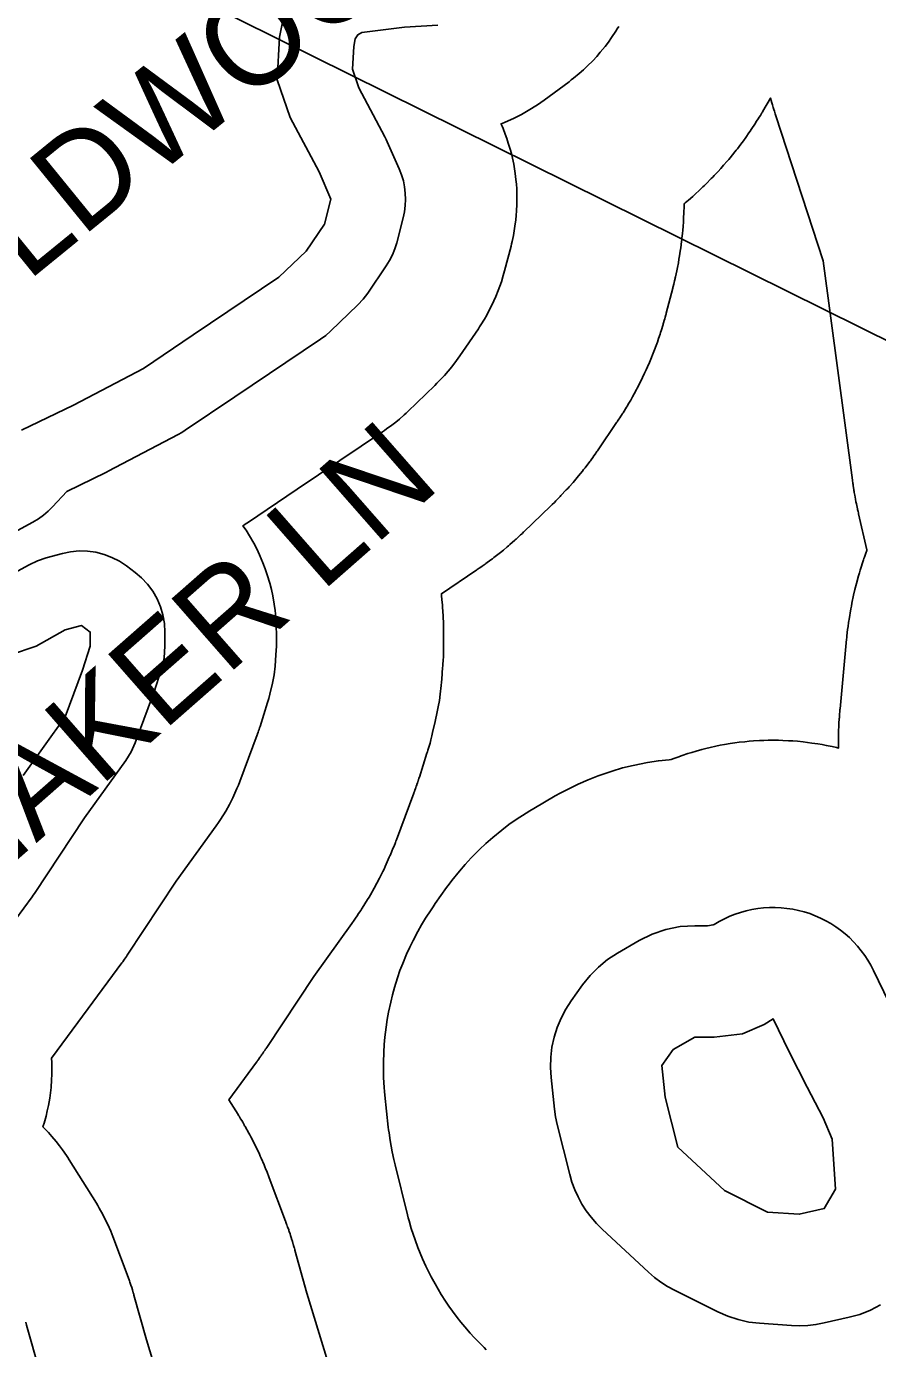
# Model space of a CAD drawing. Extents: x 1950930 to 2061844, y 904556 to 1017002.
# Drawn here: x 1971662 to 1972517, y 988581 to 989909 of the extents above; entities that cross this region are included whole.
import ezdxf

# ---------------------------------------------------------------- set-up
doc = ezdxf.new("R2010")
doc.units = 0
for name, color, linetype in [('Exist Hydrographic Buffer Line', 7, 'Continuous'), ('Exist Hydrographic Island Shore', 7, 'Continuous'), ('Exist Hydrographic Lake Shore', 7, 'Continuous'), ('Exist Road Non-System Type 51 Label', 7, 'Continuous'), ('Exist Utilities Electrical Transmission Line', 7, 'Continuous')]:
    doc.layers.add(name, color=color, linetype=linetype)

msp = doc.modelspace()

# ---------------------------------------------------------------- linework, layer by layer
at = {"layer": 'Exist Hydrographic Buffer Line'}
for points in [[(1972075.3, 989910.3), (1972041.8, 989908.3), (1971998.9, 989902.9), (1971994.8, 989900.5), (1971992.3, 989896.6), (1971990.7, 989888.6), (1971989.6, 989866.1), (1971996, 989847.2), (1972022.1, 989797.9), (1972023.4, 989795.4), (1972024.5, 989793), (1972036.5, 989765.7), (1972038.8, 989759.9), (1972040.6, 989753.8), (1972041.8, 989747.7), (1972042.6, 989741.5), (1972042.8, 989735.2), (1972042.6, 989728.9), (1972041.7, 989722.7), (1972040.4, 989716.6), (1972033.9, 989691.5), (1972032, 989685.4), (1972029.6, 989679.4), (1972026.7, 989673.7), (1972023.3, 989668.3), (1972004.8, 989641), (1972000.1, 989634.8), (1971994.7, 989629.1), (1971967.5, 989602.9), (1971962.6, 989598.6), (1971957.4, 989594.7), (1971871.3, 989537), (1971821.3, 989503.2), (1971817.9, 989501.1), (1971814.4, 989499.1), (1971744.1, 989462), (1971742.8, 989461.4), (1971741.5, 989460.7), (1971702.3, 989441.9), (1971688.1, 989426.5), (1971683.7, 989422), (1971678.9, 989417.9), (1971673.8, 989414.3), (1971668.4, 989411.1), (1971649.1, 989400.7)], [(1972257.1, 989908.9), (1972255.6, 989906.5), (1972254.1, 989904.2), (1972249.9, 989897.9), (1972246.7, 989893.2), (1972243.3, 989888.8), (1972238.5, 989882.9), (1972234.9, 989878.6), (1972231, 989874.5), (1972225.7, 989869.2), (1972221.6, 989865.3), (1972217.3, 989861.6), (1972211.5, 989856.8), (1972209.3, 989855.1), (1972207.1, 989853.4), (1972182, 989834.8), (1972178.7, 989832.5), (1972175.4, 989830.3), (1972166.2, 989824.5), (1972159.3, 989820.4), (1972152, 989816.9), (1972142.2, 989812.5), (1972138.9, 989811.1), (1972139, 989810.8), (1972139.9, 989808.6), (1972140.8, 989806.5), (1972143.1, 989800.6), (1972144.7, 989796.2), (1972146.1, 989791.7), (1972147.9, 989785.7), (1972149.2, 989781.2), (1972150.2, 989776.7), (1972151.5, 989770.5), (1972152.4, 989765.9), (1972153, 989761.3), (1972153.8, 989755), (1972154.3, 989750.4), (1972154.5, 989745.7), (1972154.8, 989739.4), (1972154.8, 989734.8), (1972154.7, 989730.1), (1972154.4, 989723.8), (1972154.1, 989719.1), (1972153.6, 989714.5), (1972152.8, 989708.3), (1972152.1, 989703.6), (1972151.2, 989699), (1972149.9, 989692.9), (1972149.4, 989690.6), (1972148.8, 989688.3), (1972142.3, 989663.3), (1972141.6, 989661), (1972141, 989658.7), (1972139.1, 989652.5), (1972137.6, 989648), (1972135.9, 989643.5), (1972133.5, 989637.6), (1972131.6, 989633.2), (1972129.5, 989628.9), (1972126.6, 989623.1), (1972124.4, 989618.9), (1972122, 989614.8), (1972118.6, 989609.3), (1972117.3, 989607.3), (1972116, 989605.3), (1972097.5, 989578.1), (1972095.8, 989575.7), (1972094, 989573.3), (1972089.3, 989567.1), (1972085.7, 989562.5), (1972081.8, 989558.2), (1972076.4, 989552.5), (1972074.4, 989550.4), (1972072.3, 989548.3), (1972045.1, 989522.2), (1972043.3, 989520.5), (1972041.5, 989518.9), (1972036.6, 989514.5), (1972032.9, 989511.4), (1972029, 989508.4), (1972023.8, 989504.6), (1972021.8, 989503.1), (1972019.8, 989501.8), (1971933.9, 989444.1), (1971883.9, 989410.4), (1971882.7, 989409.6), (1971881.4, 989408.7), (1971879.3, 989407.4), (1971882.5, 989402.9), (1971885.9, 989397.3), (1971890.2, 989389.8), (1971893.2, 989384.1), (1971896, 989378.2), (1971899.4, 989370.2), (1971901.8, 989364.2), (1971903.8, 989358), (1971906.3, 989349.7), (1971908, 989343.4), (1971909.3, 989337.1), (1971910.8, 989328.5), (1971911.7, 989322.1), (1971912.3, 989315.6), (1971912.8, 989307), (1971912.9, 989303.7), (1971913, 989300.5), (1971913, 989286.3), (1971912.9, 989282), (1971912.6, 989277.7), (1971911.8, 989266.2), (1971910.8, 989257.6), (1971909.1, 989249.2), (1971906.5, 989238), (1971905.4, 989233.8), (1971904.2, 989229.7), (1971896.6, 989205.7), (1971896.4, 989205), (1971896.1, 989204.4), (1971895.6, 989202.7), (1971895.1, 989201.4), (1971894.7, 989200.1), (1971894.1, 989198.4), (1971893.9, 989197.8), (1971893.6, 989197.2), (1971876.2, 989150.3), (1971874.8, 989146.8), (1971873.3, 989143.3), (1971869.2, 989134.1), (1971865.9, 989127.3), (1971862.1, 989120.8), (1971856.8, 989112.3), (1971854.7, 989109.1), (1971852.6, 989106), (1971812.3, 989050.2), (1971763.2, 988976), (1971762.8, 988975.4), (1971762.4, 988974.8), (1971761.3, 988973.2), (1971760.5, 988972), (1971759.7, 988970.9), (1971758.6, 988969.3), (1971758.1, 988968.7), (1971757.7, 988968.2), (1971723.9, 988922.4), (1971723.9, 988922.3), (1971687.1, 988872.4), (1971687.1, 988871.7), (1971687.2, 988868.9), (1971687.4, 988861.6), (1971687.4, 988856.1), (1971687.1, 988850.6), (1971686.5, 988843.2), (1971686, 988837.8), (1971685.2, 988832.3), (1971683.9, 988825.1), (1971682.8, 988819.7), (1971681.5, 988814.4), (1971679.5, 988807.3), (1971678.7, 988804.6), (1971678.4, 988803.6), (1971680.4, 988801.6), (1971684, 988797.9), (1971687.4, 988794), (1971691.8, 988788.7), (1971695, 988784.6), (1971698.1, 988780.5), (1971702, 988774.8), (1971703.4, 988772.6), (1971704.8, 988770.5), (1971732.1, 988726.9), (1971733.5, 988724.5), (1971734.9, 988722), (1971738.5, 988715.5), (1971741.1, 988710.6), (1971743.5, 988705.5), (1971746.5, 988698.6), (1971747.5, 988696), (1971748.6, 988693.4), (1971764.9, 988649.8), (1971765.3, 988648.7), (1971765.7, 988647.5), (1971766.8, 988644.5), (1971767.6, 988642.2), (1971768.3, 988639.9), (1971769.2, 988636.8), (1971769.6, 988635.6), (1971769.9, 988634.4), (1971782.4, 988589.6), (1971811.2, 988494.5)], [(1972123.9, 988579.7), (1972121.8, 988581.8), (1972116, 988587.5), (1972111.8, 988591.9), (1972107.7, 988596.4), (1972102.4, 988602.5), (1972098.5, 988607.2), (1972094.8, 988612), (1972089.9, 988618.5), (1972086.4, 988623.4), (1972083, 988628.4), (1972078.7, 988635.2), (1972075.5, 988640.4), (1972072.5, 988645.7), (1972068.6, 988652.8), (1972065.8, 988658.2), (1972063.2, 988663.7), (1972059.9, 988671.1), (1972057.4, 988676.6), (1972055.2, 988682.3), (1972052.4, 988689.9), (1972050.4, 988695.6), (1972048.6, 988701.4), (1972046.4, 988709.2), (1972045.6, 988712.1), (1972044.8, 988715.1), (1972032.3, 988765.3), (1972031.6, 988768.1), (1972031, 988770.9), (1972029.3, 988778.5), (1972028.2, 988784.2), (1972027.3, 988789.9), (1972026.2, 988797.6), (1972025.8, 988800.5), (1972025.5, 988803.3), (1972022.1, 988835.3), (1972021.7, 988839.1), (1972021.4, 988842.9), (1972020.8, 988853), (1972020.5, 988860.7), (1972020.6, 988868.3), (1972020.9, 988878.5), (1972021.3, 988886.1), (1972022, 988893.7), (1972023.2, 988903.8), (1972024.3, 988911.3), (1972025.8, 988918.8), (1972027.9, 988928.8), (1972029.7, 988936.2), (1972031.8, 988943.6), (1972034.8, 988953.3), (1972037.2, 988960.5), (1972040, 988967.6), (1972043.9, 988977), (1972047, 988984), (1972050.4, 988990.8), (1972055.1, 988999.8), (1972058.8, 989006.5), (1972062.8, 989013), (1972068.4, 989021.5), (1972070.5, 989024.7), (1972072.6, 989027.9), (1972084.1, 989043.8), (1972086.7, 989047.4), (1972089.4, 989051), (1972096.9, 989060.3), (1972102.6, 989067.1), (1972108.8, 989073.6), (1972117.1, 989082.1), (1972123.6, 989088.3), (1972130.4, 989094.1), (1972139.6, 989101.7), (1972146.7, 989107.1), (1972154, 989112.2), (1972164, 989118.7), (1972167.8, 989121.1), (1972171.6, 989123.4), (1972193.3, 989136), (1972198.1, 989138.6), (1972203, 989141.2), (1972216.2, 989147.7), (1972226.2, 989152.2), (1972236.5, 989156.1), (1972250.4, 989160.8), (1972260.9, 989164), (1972271.7, 989166.6), (1972286.1, 989169.4), (1972296.9, 989171.2), (1972307.9, 989172.3), (1972309.9, 989172.4), (1972312.5, 989173.5), (1972316.6, 989175), (1972320.8, 989176.5), (1972326.4, 989178.4), (1972330.6, 989179.7), (1972334.8, 989180.9), (1972340.5, 989182.5), (1972344.7, 989183.6), (1972349, 989184.6), (1972354.8, 989185.9), (1972359.1, 989186.8), (1972363.4, 989187.6), (1972369.2, 989188.5), (1972373.6, 989189.2), (1972378, 989189.8), (1972383.8, 989190.4), (1972388.2, 989190.8), (1972392.6, 989191.2), (1972398.5, 989191.5), (1972402.9, 989191.7), (1972407.3, 989191.8), (1972413.1, 989191.9), (1972417.6, 989191.8), (1972422, 989191.7), (1972427.8, 989191.4), (1972432.2, 989191.2), (1972436.6, 989190.8), (1972442.5, 989190.2), (1972446.9, 989189.7), (1972451.2, 989189.1), (1972457, 989188.3), (1972461.4, 989187.5), (1972465.7, 989186.7), (1972471.5, 989185.5), (1972475.8, 989184.6), (1972478, 989184), (1972478, 989189.2), (1972478, 989190.6), (1972478, 989192.1), (1972478, 989196), (1972478, 989198.9), (1972478.1, 989201.8), (1972478.3, 989205.7), (1972478.4, 989207.1), (1972478.4, 989208.6), (1972478.7, 989213.8), (1972478.8, 989214.5), (1972478.8, 989215.2), (1972479, 989217.2), (1972479.1, 989218.6), (1972479.2, 989220.1), (1972479.4, 989222), (1972479.4, 989222.8), (1972479.5, 989223.5), (1972486, 989293.3), (1972486.2, 989294.8), (1972486.3, 989296.3), (1972486.8, 989300.2), (1972487.1, 989303.2), (1972487.6, 989306.2), (1972488.1, 989310.2), (1972488.4, 989311.7), (1972488.6, 989313.2), (1972490.4, 989323.8), (1972490.9, 989326.7), (1972491.5, 989329.7), (1972493.1, 989337.6), (1972494.4, 989343.4), (1972495.9, 989349.3), (1972498.1, 989357), (1972498.9, 989359.9), (1972499.8, 989362.8), (1972503.1, 989373), (1972503.5, 989374.4), (1972504, 989375.9), (1972505.3, 989379.7), (1972506.3, 989382.5), (1972506.5, 989383.2), (1972498.1, 989419.4), (1972498, 989419.9), (1972497.9, 989420.4), (1972497.6, 989421.7), (1972497.4, 989422.7), (1972497.1, 989423.7), (1972496.9, 989425), (1972496.8, 989425.5), (1972496.7, 989426), (1972495.9, 989429.5), (1972495.7, 989430.5), (1972495.5, 989431.5), (1972495, 989434.1), (1972494.6, 989436.1), (1972494.3, 989438.1), (1972493.8, 989440.8), (1972493.7, 989441.8), (1972493.5, 989442.8), (1972492.9, 989446.3), (1972492.8, 989446.8), (1972492.8, 989447.3), (1972492.6, 989448.7), (1972492.4, 989449.7), (1972492.3, 989450.7), (1972492.1, 989452), (1972492, 989452.5), (1972492, 989453), (1972462.5, 989673.6), (1972414.9, 989819.2), (1972414.6, 989820.2), (1972414.3, 989821.2), (1972413.5, 989823.7), (1972412.9, 989825.6), (1972412.3, 989827.6), (1972411.6, 989830.2), (1972411.3, 989831.1), (1972411, 989832.1), (1972409.7, 989837), (1972401.9, 989823.8), (1972401.4, 989822.9), (1972400.8, 989822), (1972399.4, 989819.6), (1972398.3, 989817.8), (1972397.1, 989816), (1972395.6, 989813.6), (1972395, 989812.7), (1972394.5, 989811.8), (1972390.3, 989805.5), (1972389.1, 989803.8), (1972387.9, 989802), (1972384.7, 989797.4), (1972382.3, 989794), (1972379.7, 989790.6), (1972376.3, 989786.1), (1972375, 989784.5), (1972373.7, 989782.8), (1972368.9, 989777), (1972367.6, 989775.3), (1972366.2, 989773.7), (1972362.5, 989769.4), (1972359.8, 989766.3), (1972356.9, 989763.2), (1972353, 989759.1), (1972351.6, 989757.5), (1972350.1, 989756), (1972344.8, 989750.7), (1972343.3, 989749.2), (1972341.7, 989747.7), (1972337.7, 989743.8), (1972334.6, 989741), (1972331.4, 989738.1), (1972327.1, 989734.5), (1972325.5, 989733.1), (1972323.9, 989731.7), (1972322.8, 989730.8), (1972322.8, 989730.6), (1972322.7, 989725.9), (1972322.6, 989724.1), (1972322.6, 989722.4), (1972322.3, 989716.1), (1972322.2, 989714.3), (1972322.1, 989712.6), (1972321.8, 989707.9), (1972321.5, 989704.4), (1972321.1, 989700.9), (1972320.6, 989696.3), (1972320.4, 989694.5), (1972320.2, 989692.8), (1972319.4, 989686.6), (1972319.2, 989684.8), (1972318.9, 989683.1), (1972318.2, 989678.4), (1972317.6, 989675), (1972317, 989671.5), (1972316.1, 989666.9), (1972315.8, 989665.2), (1972315.4, 989663.5), (1972314.1, 989657.3), (1972313.9, 989656.5), (1972313.7, 989655.6), (1972313.2, 989653.3), (1972312.8, 989651.6), (1972312.4, 989649.9), (1972311.8, 989647.7), (1972311.6, 989646.8), (1972311.4, 989646), (1972304.8, 989620.9), (1972304.6, 989620), (1972304.4, 989619.1), (1972303.7, 989616.8), (1972303.3, 989615.1), (1972302.8, 989613.4), (1972302.1, 989611.1), (1972301.8, 989610.2), (1972301.6, 989609.4), (1972299.7, 989603.2), (1972299.1, 989601.5), (1972298.6, 989599.8), (1972297.1, 989595.3), (1972295.9, 989591.9), (1972294.7, 989588.5), (1972293, 989584), (1972292.4, 989582.4), (1972291.7, 989580.7), (1972289.3, 989574.8), (1972288.6, 989573.1), (1972287.9, 989571.4), (1972286, 989567), (1972284.6, 989563.8), (1972283.1, 989560.5), (1972281, 989556.2), (1972280.2, 989554.6), (1972279.4, 989553), (1972276.5, 989547.3), (1972275.7, 989545.7), (1972274.9, 989544.1), (1972272.6, 989539.8), (1972270.9, 989536.7), (1972269.1, 989533.6), (1972266.7, 989529.5), (1972265.8, 989527.9), (1972264.8, 989526.4), (1972261.4, 989520.9), (1972261, 989520.2), (1972260.5, 989519.4), (1972259.2, 989517.4), (1972258.2, 989515.9), (1972257.3, 989514.4), (1972255.9, 989512.4), (1972255.4, 989511.6), (1972254.9, 989510.9), (1972236.4, 989483.6), (1972235.8, 989482.7), (1972235.2, 989481.8), (1972233.5, 989479.4), (1972232.2, 989477.7), (1972230.9, 989475.9), (1972229.2, 989473.5), (1972228.6, 989472.7), (1972227.9, 989471.8), (1972223.2, 989465.6), (1972221.8, 989463.8), (1972220.5, 989462.1), (1972216.8, 989457.5), (1972214, 989454.2), (1972211.2, 989450.9), (1972207.3, 989446.5), (1972205.8, 989444.9), (1972204.3, 989443.3), (1972199, 989437.6), (1972198.2, 989436.8), (1972197.5, 989436), (1972195.5, 989433.9), (1972193.9, 989432.3), (1972192.4, 989430.7), (1972190.3, 989428.7), (1972189.5, 989427.9), (1972188.7, 989427.2), (1972161.5, 989401), (1972160.8, 989400.4), (1972160.2, 989399.7), (1972158.4, 989398.1), (1972157, 989396.8), (1972155.7, 989395.6), (1972153.9, 989394), (1972153.2, 989393.4), (1972152.5, 989392.8), (1972147.6, 989388.4), (1972146.2, 989387.2), (1972144.8, 989386.1), (1972141.1, 989382.9), (1972138.3, 989380.6), (1972135.4, 989378.3), (1972131.6, 989375.4), (1972130.1, 989374.2), (1972128.6, 989373.2), (1972123.4, 989369.3), (1972122.7, 989368.7), (1972121.9, 989368.2), (1972119.9, 989366.8), (1972118.4, 989365.7), (1972116.9, 989364.7), (1972114.9, 989363.3), (1972114.2, 989362.8), (1972113.4, 989362.3), (1972078.8, 989339.1), (1972079.1, 989336.7), (1972079.7, 989330.2), (1972079.8, 989327.8), (1972080, 989325.4), (1972080.5, 989316.7), (1972080.6, 989315.5), (1972080.6, 989314.3), (1972080.8, 989311), (1972080.9, 989308.6), (1972080.9, 989306.2), (1972081, 989302.9), (1972081, 989301.7), (1972081, 989300.5), (1972081, 989286.3), (1972081, 989284.7), (1972080.9, 989283.1), (1972080.9, 989278.8), (1972080.8, 989275.5), (1972080.6, 989272.3), (1972080.4, 989268), (1972080.3, 989266.4), (1972080.1, 989264.8), (1972079.3, 989253.3), (1972079, 989250.1), (1972078.6, 989246.9), (1972077.6, 989238.3), (1972076.8, 989231.9), (1972075.7, 989225.5), (1972074, 989217.1), (1972073.4, 989213.9), (1972072.7, 989210.7), (1972070, 989199.5), (1972069.6, 989197.9), (1972069.3, 989196.4), (1972068.2, 989192.2), (1972067.4, 989189.1), (1972066.5, 989186), (1972065.2, 989181.8), (1972064.8, 989180.3), (1972064.3, 989178.8), (1972056.7, 989154.8), (1972056.6, 989154.5), (1972056.5, 989154.3), (1972056.3, 989153.6), (1972056.1, 989153.2), (1972056, 989152.7), (1972055.8, 989152), (1972055.7, 989151.8), (1972055.6, 989151.6), (1972055.1, 989149.8), (1972054.9, 989149.4), (1972054.7, 989148.9), (1972054.3, 989147.6), (1972054, 989146.7), (1972053.6, 989145.7), (1972053.2, 989144.4), (1972053, 989143.9), (1972052.9, 989143.5), (1972052.2, 989141.8), (1972052.2, 989141.5), (1972052.1, 989141.3), (1972051.8, 989140.7), (1972051.7, 989140.2), (1972051.5, 989139.7), (1972051.3, 989139.1), (1972051.2, 989138.8), (1972051.1, 989138.6), (1972033.7, 989091.7), (1972033.2, 989090.4), (1972032.7, 989089.1), (1972031.3, 989085.6), (1972030.2, 989083), (1972029.1, 989080.3), (1972027.6, 989076.9), (1972027.1, 989075.6), (1972026.5, 989074.3), (1972022.4, 989065.1), (1972021.2, 989062.5), (1972020, 989060), (1972016.6, 989053.2), (1972014, 989048.2), (1972011.3, 989043.3), (1972007.5, 989036.7), (1972006.1, 989034.3), (1972004.6, 989031.9), (1971999.3, 989023.3), (1971998.5, 989022.1), (1971997.8, 989021), (1971995.7, 989017.8), (1971994.2, 989015.4), (1971992.6, 989013.1), (1971990.4, 989010), (1971989.6, 989008.8), (1971988.8, 989007.7), (1971950.5, 988954.7), (1971903.3, 988883.3), (1971903.2, 988883.1), (1971903, 988882.9), (1971902.6, 988882.3), (1971902.3, 988881.8), (1971902, 988881.4), (1971901.6, 988880.8), (1971901.5, 988880.6), (1971901.3, 988880.3), (1971900.2, 988878.8), (1971899.9, 988878.3), (1971899.6, 988877.9), (1971898.8, 988876.7), (1971898.2, 988875.8), (1971897.6, 988874.9), (1971896.8, 988873.8), (1971896.4, 988873.3), (1971896.1, 988872.9), (1971895, 988871.3), (1971894.9, 988871.1), (1971894.7, 988870.9), (1971894.3, 988870.3), (1971894, 988869.9), (1971893.7, 988869.5), (1971893.2, 988868.9), (1971893.1, 988868.7), (1971892.9, 988868.4), (1971865.2, 988830.8), (1971874.5, 988815.9), (1971875.1, 988815), (1971875.6, 988814.1), (1971877.1, 988811.7), (1971878.2, 988809.9), (1971879.2, 988808.1), (1971880.6, 988805.6), (1971881.1, 988804.7), (1971881.7, 988803.8), (1971885.3, 988797.3), (1971886.3, 988795.4), (1971887.3, 988793.6), (1971889.9, 988788.6), (1971891.8, 988784.9), (1971893.6, 988781.1), (1971896, 988776), (1971896.8, 988774.1), (1971897.7, 988772.2), (1971900.6, 988765.3), (1971901.1, 988764.4), (1971901.5, 988763.4), (1971902.5, 988760.8), (1971903.3, 988758.9), (1971904.1, 988756.9), (1971905.1, 988754.3), (1971905.5, 988753.4), (1971905.9, 988752.4), (1971922.2, 988708.8), (1971922.4, 988708.3), (1971922.5, 988707.9), (1971922.9, 988706.8), (1971923.3, 988705.9), (1971923.6, 988705.1), (1971924, 988703.9), (1971924.1, 988703.5), (1971924.3, 988703.1), (1971925.4, 988700), (1971925.6, 988699.1), (1971925.9, 988698.3), (1971926.7, 988696), (1971927.3, 988694.3), (1971927.8, 988692.5), (1971928.6, 988690.2), (1971928.8, 988689.3), (1971929.1, 988688.5), (1971930, 988685.4), (1971930.2, 988684.9), (1971930.3, 988684.5), (1971930.7, 988683.3), (1971930.9, 988682.5), (1971931.2, 988681.6), (1971931.5, 988680.4), (1971931.6, 988680), (1971931.7, 988679.6), (1971943.7, 988636.5), (1971972, 988543.3)], [(1971641, 989355.2), (1971664.5, 989368.2), (1971672.8, 989372.2), (1971681.6, 989375.1), (1971697.9, 989379.5), (1971706.2, 989381.2), (1971714.7, 989382), (1971723.1, 989381.8), (1971731.5, 989380.7), (1971739.8, 989378.6), (1971747.7, 989375.6), (1971755.2, 989371.7), (1971762.3, 989367), (1971771, 989360.5), (1971777.6, 989354.9), (1971783.6, 989348.5), (1971788.7, 989341.6), (1971793.1, 989334), (1971796.5, 989326), (1971799, 989317.7), (1971800.5, 989309.2), (1971801, 989300.5), (1971801, 989286.3), (1971800.1, 989274.8), (1971797.5, 989263.6), (1971789.8, 989239.6), (1971789.3, 989237.9), (1971788.6, 989236.2), (1971771.2, 989189.3), (1971767.1, 989180.1), (1971761.7, 989171.6), (1971720.1, 989113.9), (1971669.8, 989037.8), (1971668.7, 989036.2), (1971667.6, 989034.7), (1971633.8, 988988.9)], [(1972520.2, 988624.7), (1972510.1, 988619.4), (1972499.4, 988615.2), (1972488.5, 988612.2), (1972463.4, 988606.5), (1972455.2, 988604.9), (1972447, 988604), (1972438.8, 988603.7), (1972430.6, 988603.9), (1972398.6, 988606.2), (1972387.7, 988607.5), (1972377, 988609.9), (1972366.6, 988613.3), (1972356.5, 988617.8), (1972313.2, 988639.4), (1972306.2, 988643.2), (1972299.5, 988647.5), (1972293.1, 988652.3), (1972287.1, 988657.5), (1972240.3, 988700.8), (1972234.6, 988706.5), (1972229.3, 988712.7), (1972224.4, 988719.1), (1972220.1, 988726), (1972216.2, 988733.1), (1972212.9, 988740.4), (1972210.1, 988748), (1972207.8, 988755.8), (1972195.3, 988806), (1972193.6, 988813.6), (1972192.6, 988821.2), (1972189.1, 988853.2), (1972188.5, 988863.3), (1972188.8, 988873.5), (1972190, 988883.6), (1972192.2, 988893.6), (1972195.2, 988903.3), (1972199.1, 988912.7), (1972203.8, 988921.7), (1972209.4, 988930.2), (1972220.8, 988946.2), (1972228.2, 988955.5), (1972236.6, 988964), (1972245.8, 988971.5), (1972255.8, 988978), (1972277.5, 988990.6), (1972290.6, 988997.1), (1972304.5, 989001.8), (1972318.9, 989004.7), (1972333.6, 989005.6), (1972346.3, 989005.6), (1972352.1, 989006.3), (1972352.9, 989006.9), (1972358, 989009.8), (1972363.2, 989012.6), (1972368.6, 989015), (1972374, 989017.1), (1972379.6, 989019), (1972385.3, 989020.6), (1972391, 989021.8), (1972396.8, 989022.8), (1972402.7, 989023.5), (1972408.5, 989023.8), (1972414.4, 989023.9), (1972420.3, 989023.6), (1972426.1, 989023), (1972431.9, 989022.2), (1972437.7, 989021), (1972443.4, 989019.5), (1972449, 989017.7), (1972454.5, 989015.6), (1972459.9, 989013.3), (1972465.1, 989010.6), (1972470.2, 989007.7), (1972475.2, 989004.6), (1972480, 989001.1), (1972484.5, 988997.5), (1972488.9, 988993.6), (1972493.1, 988989.4), (1972497.1, 988985.1), (1972500.8, 988980.5), (1972504.3, 988975.8), (1972507.5, 988970.9), (1972510.5, 988965.8), (1972513.2, 988960.6), (1972528.5, 988928.8)], [(1971661.1, 988607.4), (1971662, 988604.3), (1971674.9, 988558.3)]]:
    msp.add_lwpolyline(points, dxfattribs=at)
at = {"layer": 'Exist Hydrographic Island Shore'}
msp.add_lwpolyline([(1972381.5, 988897.1), (1972403.2, 988906.2), (1972412.3, 988911.9), (1972428.3, 988878.8), (1972446.5, 988843.4), (1972462.5, 988812.6), (1972471.6, 988791), (1972475, 988740.8), (1972463.6, 988721.4), (1972438.5, 988715.7), (1972406.6, 988717.9), (1972363.2, 988739.6), (1972316.5, 988783), (1972303.9, 988833.2), (1972300.5, 988865.1), (1972311.9, 988881.1), (1972333.6, 988893.6), (1972353, 988893.6)], close=True, dxfattribs=at)
at = {"layer": 'Exist Hydrographic Lake Shore'}
for points in [[(1971921.5, 989925.2), (1971916.1, 989898), (1971913.9, 989855.4), (1971927, 989817.3), (1971955.9, 989762.8), (1971967.8, 989735.5), (1971961.3, 989710.4), (1971942.8, 989683.2), (1971915.6, 989657), (1971829.5, 989599.2), (1971779.4, 989565.4), (1971709.1, 989528.4), (1971656.8, 989503.3)], [(1971568, 989251.4), (1971671.5, 989286.3), (1971700.9, 989302.7), (1971717.3, 989307), (1971726, 989300.5), (1971726, 989286.3), (1971718.3, 989262.3), (1971700.9, 989215.5), (1971658.4, 989156.6)]]:
    msp.add_lwpolyline(points, dxfattribs=at)
at = {"layer": 'Exist Utilities Electrical Transmission Line'}
msp.add_lwpolyline([(1971044.7, 990325.7), (1971545.5, 990079.2), (1972940.2, 989388.5), (1975363.7, 988205.9)], dxfattribs=at)

# ---------------------------------------------------------------- texts
at = {"layer": 'Exist Road Non-System Type 51 Label'}
for s, rotation, p in [('  WILDWOOD RD', 39.1479, (1971487.4, 989509.2)), ('  SPINNAKER LN', 41.2818, (1971326.7, 988785.5))]:
    msp.add_text(s, height=95, rotation=rotation, dxfattribs=at).set_placement(p)

doc.saveas('drawing.dxf')
